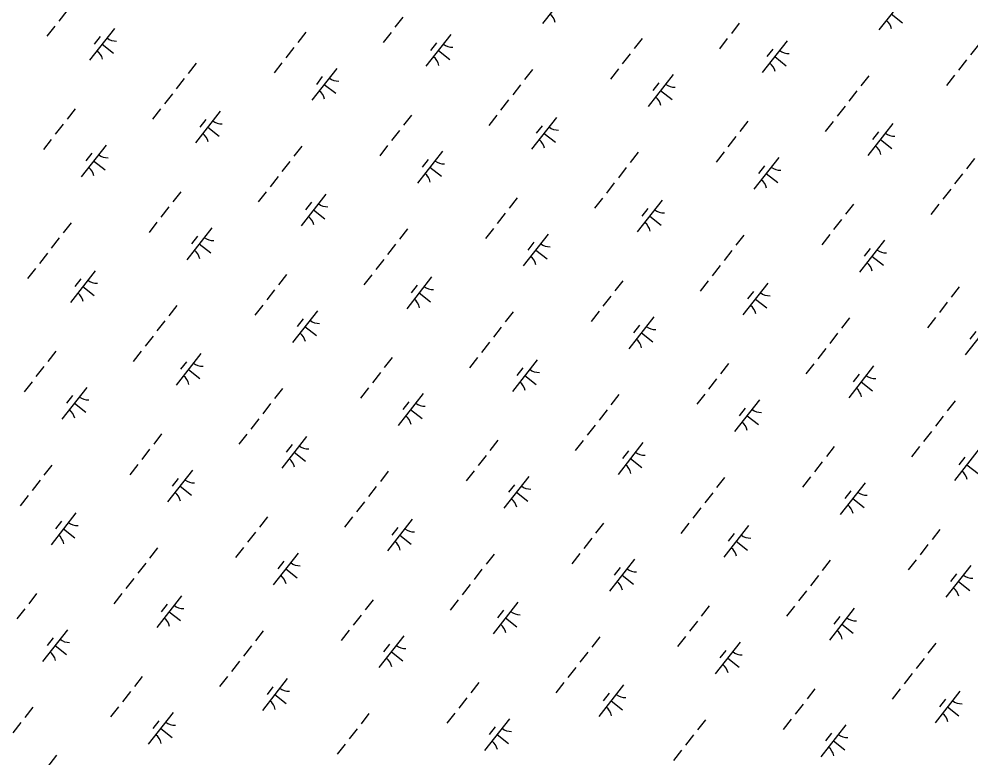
# Model space of a CAD drawing. Extents: x 3896831 to 3918110, y 171006 to 193349.
# Drawn here: x 3906624 to 3907803, y 183953 to 184868 of the extents above; entities that cross this region are included whole.
import ezdxf

# ---------------------------------------------------------------- set-up
doc = ezdxf.new("R2010")
doc.units = 0
doc.layers.add('V-WETL-SWMP', color=7, linetype='Continuous')

msp = doc.modelspace()

# ---------------------------------------------------------------- linework, layer by layer
at = {"layer": 'V-WETL-SWMP'}
for p, q in [((3907303.4, 184901.9), (3907272.5, 184862.5)), ((3907720, 184894.2), (3907689.2, 184854.8)), ((3906683.1, 184878.3), (3906673.2, 184865.7)), ((3907099.7, 184870.6), (3907089.8, 184858)), ((3907704.6, 184874.5), (3907718.7, 184863.4)), ((3906668.3, 184859.4), (3906658.4, 184846.8)), ((3906742.4, 184856.6), (3906711.5, 184817.3)), ((3907516.3, 184862.9), (3907506.5, 184850.3)), ((3906724.6, 184846.4), (3906717.2, 184837)), ((3906979.4, 184851.8), (3906969.6, 184839.2)), ((3907084.9, 184851.7), (3907075, 184839.1)), ((3907159, 184848.9), (3907128.2, 184809.6)), ((3906727, 184837), (3906741.1, 184825.8)), ((3907141.2, 184838.7), (3907133.8, 184829.3)), ((3907396.1, 184844.1), (3907386.2, 184831.5)), ((3907501.5, 184844), (3907491.7, 184831.4)), ((3907575.7, 184841.2), (3907544.8, 184801.9)), ((3907812.7, 184836.4), (3907802.8, 184823.8)), ((3906964.6, 184832.9), (3906954.8, 184820.3)), ((3907143.6, 184829.3), (3907157.8, 184818.1)), ((3907381.3, 184825.2), (3907371.4, 184812.6)), ((3907557.9, 184831), (3907550.5, 184821.6)), ((3907560.2, 184821.6), (3907574.4, 184810.4)), ((3906843.6, 184813.4), (3906833.7, 184800.8)), ((3906949.8, 184814), (3906940, 184801.4)), ((3907797.9, 184817.5), (3907788, 184804.9)), ((3907017.6, 184807), (3906986.8, 184767.6)), ((3907260.2, 184805.7), (3907250.4, 184793.1)), ((3907366.5, 184806.3), (3907356.6, 184793.7)), ((3907434.3, 184799.3), (3907403.4, 184759.9)), ((3907676.9, 184798), (3907667, 184785.4)), ((3907783.1, 184798.6), (3907773.2, 184786)), ((3906828.8, 184794.5), (3906818.9, 184781.9)), ((3906999.8, 184796.8), (3906992.4, 184787.3)), ((3907002.2, 184787.3), (3907016.4, 184776.2)), ((3907245.4, 184786.8), (3907235.6, 184774.2)), ((3907416.5, 184789.1), (3907409.1, 184779.6)), ((3906814, 184775.6), (3906804.1, 184763.1)), ((3907418.9, 184779.6), (3907433, 184768.5)), ((3907662.1, 184779.1), (3907652.2, 184766.5)), ((3907230.6, 184767.9), (3907220.7, 184755.4)), ((3906693.7, 184756.9), (3906683.8, 184744.3)), ((3906799.2, 184756.8), (3906789.3, 184744.2)), ((3906873.3, 184754), (3906842.5, 184714.7)), ((3907647.3, 184760.2), (3907637.4, 184747.7)), ((3906855.5, 184743.8), (3906848.1, 184734.4)), ((3907110.3, 184749.2), (3907100.5, 184736.6)), ((3907215.8, 184749.1), (3907205.9, 184736.5)), ((3907289.9, 184746.3), (3907259.1, 184707)), ((3907527, 184741.5), (3907517.1, 184728.9)), ((3907632.5, 184741.4), (3907622.6, 184728.8)), ((3906678.9, 184738), (3906669, 184725.4)), ((3906857.9, 184734.3), (3906872, 184723.2)), ((3907095.5, 184730.3), (3907085.7, 184717.7)), ((3907272.2, 184736.1), (3907264.7, 184726.7)), ((3907706.6, 184738.6), (3907675.7, 184699.3)), ((3907688.8, 184728.4), (3907681.4, 184719)), ((3906664.1, 184719.1), (3906654.2, 184706.5)), ((3907274.5, 184726.6), (3907288.7, 184715.5)), ((3907512.2, 184722.6), (3907502.3, 184710)), ((3907691.2, 184718.9), (3907705.3, 184707.8)), ((3906731.9, 184712.1), (3906701.1, 184672.7)), ((3906974.5, 184710.8), (3906964.6, 184698.2)), ((3907080.7, 184711.4), (3907070.9, 184698.8)), ((3907148.6, 184704.4), (3907117.7, 184665)), ((3907497.4, 184703.7), (3907487.5, 184691.1)), ((3906714.1, 184701.9), (3906706.7, 184692.4)), ((3906716.5, 184692.4), (3906730.7, 184681.3)), ((3906959.7, 184691.9), (3906949.8, 184679.3)), ((3907130.8, 184694.2), (3907123.4, 184684.7)), ((3907391.1, 184703.1), (3907381.3, 184690.5)), ((3907565.2, 184696.7), (3907534.4, 184657.3)), ((3907807.8, 184695.4), (3907797.9, 184682.8)), ((3907133.1, 184684.7), (3907147.3, 184673.6)), ((3907376.3, 184684.2), (3907366.5, 184671.6)), ((3907547.4, 184686.5), (3907540, 184677)), ((3906944.9, 184673), (3906935, 184660.4)), ((3907549.8, 184677), (3907563.9, 184665.9)), ((3907793, 184676.5), (3907783.1, 184663.9)), ((3907361.5, 184665.3), (3907351.7, 184652.7)), ((3907778.2, 184657.6), (3907768.3, 184645)), ((3906824.6, 184654.3), (3906814.8, 184641.7)), ((3906930.1, 184654.1), (3906920.2, 184641.6)), ((3907004.2, 184651.4), (3906973.4, 184612.1)), ((3907241.3, 184646.6), (3907231.4, 184634)), ((3907346.7, 184646.4), (3907336.9, 184633.9)), ((3906809.8, 184635.4), (3906799.9, 184622.8)), ((3906986.4, 184641.2), (3906979, 184631.8)), ((3907420.9, 184643.7), (3907390, 184604.4)), ((3907403.1, 184633.5), (3907395.7, 184624.1)), ((3907657.9, 184638.9), (3907648, 184626.3)), ((3907763.4, 184638.7), (3907753.5, 184626.2)), ((3906988.8, 184631.7), (3907003, 184620.6)), ((3907226.5, 184627.7), (3907216.6, 184615.1)), ((3907405.4, 184624), (3907419.6, 184612.9)), ((3906688.8, 184615.9), (3906678.9, 184603.3)), ((3906795, 184616.5), (3906785.1, 184603.9)), ((3906862.8, 184609.5), (3906832, 184570.1)), ((3907643.1, 184620), (3907633.2, 184607.4)), ((3906845, 184599.3), (3906837.6, 184589.8)), ((3907105.4, 184608.2), (3907095.6, 184595.6)), ((3907211.7, 184608.8), (3907201.8, 184596.2)), ((3907279.5, 184601.8), (3907248.6, 184562.4)), ((3907522.1, 184600.5), (3907512.2, 184587.9)), ((3907628.3, 184601.1), (3907618.4, 184588.5)), ((3906674, 184597), (3906664.1, 184584.4)), ((3906847.4, 184589.8), (3906861.6, 184578.7)), ((3907090.6, 184589.3), (3907080.7, 184576.7)), ((3907261.7, 184591.6), (3907254.3, 184582.1)), ((3907696.1, 184594.1), (3907665.3, 184554.7)), ((3906659.2, 184578.1), (3906649.3, 184565.5)), ((3907264.1, 184582.1), (3907278.2, 184571)), ((3907507.3, 184581.6), (3907497.4, 184569)), ((3907678.3, 184583.9), (3907670.9, 184574.4)), ((3907680.7, 184574.4), (3907694.9, 184563.3)), ((3907075.8, 184570.4), (3907065.9, 184557.8)), ((3907492.5, 184562.7), (3907482.6, 184550.1)), ((3906644.4, 184559.2), (3906634.5, 184546.6)), ((3906718.5, 184556.5), (3906687.7, 184517.1)), ((3906955.5, 184551.7), (3906945.7, 184539.1)), ((3907061, 184551.5), (3907051.1, 184538.9)), ((3906700.7, 184546.3), (3906693.3, 184536.9)), ((3907135.1, 184548.8), (3907104.3, 184509.4)), ((3907117.3, 184538.6), (3907109.9, 184529.2)), ((3907372.2, 184544), (3907362.3, 184531.4)), ((3907477.6, 184543.8), (3907467.8, 184531.2)), ((3907551.8, 184541.1), (3907520.9, 184501.7)), ((3906703.1, 184536.8), (3906717.2, 184525.7)), ((3906940.7, 184532.8), (3906930.9, 184520.2)), ((3907119.7, 184529.1), (3907133.9, 184518)), ((3907534, 184530.9), (3907526.6, 184521.5)), ((3907788.8, 184536.3), (3907779, 184523.7)), ((3907357.4, 184525.1), (3907347.5, 184512.5)), ((3907536.4, 184521.4), (3907550.5, 184510.3)), ((3907774, 184517.4), (3907764.2, 184504.8)), ((3906819.7, 184513.3), (3906809.8, 184500.7)), ((3906925.9, 184513.9), (3906916.1, 184501.3)), ((3906993.7, 184506.9), (3906962.9, 184467.5)), ((3907236.3, 184505.6), (3907226.5, 184493)), ((3907342.6, 184506.2), (3907332.7, 184493.6)), ((3906804.9, 184494.4), (3906795, 184481.8)), ((3906976, 184496.7), (3906968.6, 184487.2)), ((3907410.4, 184499.2), (3907379.5, 184459.8)), ((3907653, 184497.9), (3907643.1, 184485.3)), ((3907759.2, 184498.5), (3907749.3, 184485.9)), ((3907827, 184491.5), (3907796.2, 184452.1)), ((3906978.3, 184487.2), (3906992.5, 184476.1)), ((3907221.5, 184486.7), (3907211.7, 184474.1)), ((3907392.6, 184489), (3907385.2, 184479.5)), ((3907395, 184479.5), (3907409.1, 184468.4)), ((3907809.2, 184481.3), (3907801.8, 184471.8)), ((3906790.1, 184475.5), (3906780.2, 184462.9)), ((3907206.7, 184467.8), (3907196.9, 184455.2)), ((3907638.2, 184479), (3907628.3, 184466.4)), ((3906669.8, 184456.8), (3906659.9, 184444.2)), ((3906775.3, 184456.6), (3906765.4, 184444)), ((3907623.4, 184460.1), (3907613.5, 184447.5)), ((3906849.4, 184453.9), (3906818.6, 184414.5)), ((3907086.5, 184449.1), (3907076.6, 184436.5)), ((3907191.9, 184448.9), (3907182.1, 184436.3)), ((3907266.1, 184446.2), (3907235.2, 184406.8)), ((3906655, 184437.9), (3906645.1, 184425.3)), ((3906831.6, 184443.7), (3906824.2, 184434.3)), ((3906834, 184434.2), (3906848.2, 184423.1)), ((3907248.3, 184436), (3907240.9, 184426.6)), ((3907503.1, 184441.4), (3907493.2, 184428.8)), ((3907608.6, 184441.2), (3907598.7, 184428.6)), ((3907682.7, 184438.5), (3907651.9, 184399.1)), ((3907071.7, 184430.2), (3907061.8, 184417.6)), ((3907250.6, 184426.5), (3907264.8, 184415.4)), ((3907488.3, 184422.5), (3907478.4, 184409.9)), ((3907664.9, 184428.3), (3907657.5, 184418.9)), ((3906640.2, 184419), (3906630.3, 184406.4)), ((3906708, 184411.9), (3906677.2, 184372.6)), ((3906950.6, 184410.7), (3906940.7, 184398.1)), ((3907056.9, 184411.3), (3907047, 184398.7)), ((3907667.3, 184418.8), (3907681.4, 184407.7)), ((3906690.2, 184401.8), (3906682.8, 184392.3)), ((3907124.7, 184404.2), (3907093.8, 184364.9)), ((3907367.3, 184403), (3907357.4, 184390.4)), ((3907473.5, 184403.6), (3907463.6, 184391)), ((3906692.6, 184392.3), (3906706.8, 184381.2)), ((3906935.8, 184391.8), (3906925.9, 184379.2)), ((3907106.9, 184394.1), (3907099.5, 184384.6)), ((3907541.3, 184396.5), (3907510.5, 184357.2)), ((3907523.5, 184386.4), (3907516.1, 184376.9)), ((3907783.9, 184395.3), (3907774, 184382.7)), ((3907109.2, 184384.6), (3907123.4, 184373.5)), ((3907352.5, 184384.1), (3907342.6, 184371.5)), ((3907525.9, 184376.9), (3907540.1, 184365.8)), ((3907769.1, 184376.4), (3907759.2, 184363.8)), ((3906921, 184372.9), (3906911.1, 184360.3)), ((3907337.6, 184365.2), (3907327.8, 184352.6)), ((3906800.7, 184354.2), (3906790.9, 184341.6)), ((3906906.2, 184354), (3906896.3, 184341.4)), ((3906980.3, 184351.3), (3906949.5, 184311.9)), ((3907754.3, 184357.5), (3907744.4, 184344.9)), ((3906962.5, 184341.1), (3906955.1, 184331.6)), ((3907217.4, 184346.5), (3907207.5, 184333.9)), ((3907322.8, 184346.3), (3907313, 184333.7)), ((3907397, 184343.6), (3907366.1, 184304.2)), ((3907634, 184338.8), (3907624.2, 184326.2)), ((3907739.5, 184338.6), (3907729.6, 184326)), ((3906785.9, 184335.3), (3906776.1, 184322.7)), ((3906964.9, 184331.6), (3906979.1, 184320.5)), ((3907202.6, 184327.6), (3907192.7, 184315)), ((3907379.2, 184333.4), (3907371.8, 184323.9)), ((3907813.6, 184335.9), (3907782.8, 184296.5)), ((3906664.9, 184315.8), (3906655, 184303.2)), ((3906771.1, 184316.4), (3906761.3, 184303.8)), ((3907381.6, 184323.9), (3907395.7, 184312.8)), ((3907619.2, 184319.9), (3907609.3, 184307.3)), ((3907795.8, 184325.7), (3907788.4, 184316.2)), ((3907798.2, 184316.2), (3907812.4, 184305.1)), ((3906838.9, 184309.3), (3906808.1, 184270)), ((3907081.5, 184308.1), (3907071.7, 184295.5)), ((3907187.8, 184308.7), (3907177.9, 184296.1)), ((3906650.1, 184296.9), (3906640.2, 184284.3)), ((3906821.1, 184299.1), (3906813.7, 184289.7)), ((3907255.6, 184301.6), (3907224.7, 184262.3)), ((3907237.8, 184291.4), (3907230.4, 184282)), ((3907498.2, 184300.4), (3907488.3, 184287.8)), ((3907604.4, 184301), (3907594.5, 184288.4)), ((3907672.2, 184293.9), (3907641.4, 184254.6)), ((3906823.5, 184289.7), (3906837.7, 184278.6)), ((3907066.7, 184289.2), (3907056.9, 184276.6)), ((3907240.2, 184282), (3907254.3, 184270.9)), ((3907483.4, 184281.5), (3907473.5, 184268.9)), ((3907654.4, 184283.7), (3907647, 184274.3)), ((3906635.3, 184278), (3906625.4, 184265.4)), ((3907051.9, 184270.3), (3907042.1, 184257.7)), ((3907656.8, 184274.3), (3907671, 184263.2)), ((3906694.6, 184256.4), (3906663.8, 184217)), ((3907468.6, 184262.6), (3907458.7, 184250)), ((3906676.8, 184246.2), (3906669.4, 184236.7)), ((3906931.7, 184251.5), (3906921.8, 184239)), ((3907037.1, 184251.4), (3907027.2, 184238.8)), ((3907111.3, 184248.7), (3907080.4, 184209.3)), ((3907348.3, 184243.8), (3907338.4, 184231.3)), ((3907453.8, 184243.7), (3907443.9, 184231.1)), ((3906679.2, 184236.7), (3906693.4, 184225.6)), ((3906916.9, 184232.7), (3906907, 184220.1)), ((3907093.5, 184238.5), (3907086.1, 184229)), ((3907527.9, 184241), (3907497.1, 184201.6)), ((3907764.9, 184236.1), (3907755.1, 184223.6)), ((3907095.8, 184229), (3907110, 184217.9)), ((3907333.5, 184225), (3907323.6, 184212.4)), ((3907510.1, 184230.8), (3907502.7, 184221.3)), ((3907512.5, 184221.3), (3907526.6, 184210.2)), ((3906795.8, 184213.2), (3906785.9, 184200.6)), ((3906902, 184213.8), (3906892.2, 184201.2)), ((3907750.1, 184217.3), (3907740.3, 184204.7)), ((3906969.9, 184206.7), (3906939, 184167.4)), ((3906952.1, 184196.5), (3906944.7, 184187.1)), ((3907212.5, 184205.5), (3907202.6, 184192.9)), ((3907318.7, 184206.1), (3907308.8, 184193.5)), ((3907386.5, 184199), (3907355.7, 184159.7)), ((3907629.1, 184197.8), (3907619.2, 184185.2)), ((3907735.3, 184198.4), (3907725.5, 184185.8)), ((3906781, 184194.3), (3906771.1, 184181.7)), ((3906954.4, 184187.1), (3906968.6, 184175.9)), ((3907197.6, 184186.6), (3907187.8, 184174)), ((3907368.7, 184188.8), (3907361.3, 184179.4)), ((3907803.1, 184191.3), (3907772.3, 184152)), ((3906766.2, 184175.4), (3906756.3, 184162.8)), ((3907371.1, 184179.4), (3907385.2, 184168.2)), ((3907614.3, 184178.9), (3907604.4, 184166.3)), ((3907785.4, 184181.1), (3907778, 184171.7)), ((3907182.8, 184167.7), (3907173, 184155.1)), ((3907787.7, 184171.7), (3907801.9, 184160.5)), ((3906645.9, 184156.6), (3906636.1, 184144)), ((3906751.4, 184156.5), (3906741.5, 184143.9)), ((3906825.5, 184153.8), (3906794.7, 184114.4)), ((3907599.5, 184160), (3907589.6, 184147.4)), ((3906631.1, 184137.7), (3906621.3, 184125.2)), ((3906807.7, 184143.6), (3906800.3, 184134.1)), ((3907062.6, 184148.9), (3907052.7, 184136.3)), ((3907168, 184148.8), (3907158.2, 184136.2)), ((3907242.2, 184146.1), (3907211.3, 184106.7)), ((3907479.2, 184141.2), (3907469.3, 184128.6)), ((3907584.7, 184141.1), (3907574.8, 184128.5)), ((3907658.8, 184138.4), (3907628, 184099)), ((3906810.1, 184134.1), (3906824.3, 184123)), ((3907047.8, 184130), (3907037.9, 184117.5)), ((3907224.4, 184135.9), (3907217, 184126.4)), ((3907226.7, 184126.4), (3907240.9, 184115.3)), ((3907641, 184128.2), (3907633.6, 184118.7)), ((3907464.4, 184122.3), (3907454.5, 184109.8)), ((3907643.4, 184118.7), (3907657.6, 184107.6)), ((3906684.1, 184111.8), (3906653.3, 184072.5)), ((3906926.7, 184110.6), (3906916.9, 184098)), ((3907033, 184111.2), (3907023.1, 184098.6)), ((3907100.8, 184104.1), (3907069.9, 184064.8)), ((3907343.4, 184102.9), (3907333.5, 184090.3)), ((3907449.6, 184103.5), (3907439.7, 184090.9)), ((3906666.3, 184101.6), (3906658.9, 184092.2)), ((3906668.7, 184092.1), (3906682.9, 184081)), ((3906911.9, 184091.7), (3906902.1, 184079.1)), ((3907083, 184093.9), (3907075.6, 184084.5)), ((3907517.4, 184096.4), (3907486.6, 184057.1)), ((3907760, 184095.2), (3907750.1, 184082.6)), ((3907085.4, 184084.4), (3907099.5, 184073.3)), ((3907328.6, 184084), (3907318.7, 184071.4)), ((3907499.6, 184086.2), (3907492.2, 184076.8)), ((3906897.1, 184072.8), (3906887.2, 184060.2)), ((3907502, 184076.7), (3907516.2, 184065.6)), ((3907745.2, 184076.3), (3907735.3, 184063.7)), ((3907313.8, 184065.1), (3907303.9, 184052.5)), ((3907730.4, 184057.4), (3907720.5, 184044.8)), ((3906776.8, 184054), (3906767, 184041.4)), ((3906882.3, 184053.9), (3906872.4, 184041.3)), ((3906956.4, 184051.2), (3906925.6, 184011.8)), ((3907193.5, 184046.3), (3907183.6, 184033.7)), ((3907299, 184046.2), (3907289.1, 184033.6)), ((3907373.1, 184043.5), (3907342.2, 184004.1)), ((3906762, 184035.1), (3906752.2, 184022.5)), ((3906938.7, 184041), (3906931.3, 184031.5)), ((3906941, 184031.5), (3906955.2, 184020.4)), ((3907355.3, 184033.3), (3907347.9, 184023.8)), ((3907610.1, 184038.6), (3907600.3, 184026)), ((3907715.6, 184038.5), (3907705.7, 184025.9)), ((3907789.7, 184035.8), (3907758.9, 183996.4)), ((3907178.7, 184027.4), (3907168.8, 184014.8)), ((3907357.7, 184023.8), (3907371.8, 184012.7)), ((3907595.3, 184019.7), (3907585.5, 184007.1)), ((3907771.9, 184025.6), (3907764.5, 184016.1)), ((3906641, 184015.7), (3906631.1, 184003.1)), ((3906747.2, 184016.2), (3906737.4, 184003.7)), ((3906815.1, 184009.2), (3906784.2, 183969.9)), ((3907057.6, 184008), (3907047.8, 183995.4)), ((3907163.9, 184008.5), (3907154, 183996)), ((3907774.3, 184016.1), (3907788.5, 184005)), ((3906626.2, 183996.8), (3906616.3, 183984.2)), ((3906797.3, 183999), (3906789.9, 183989.6)), ((3907231.7, 184001.5), (3907200.9, 183962.2)), ((3907474.3, 184000.3), (3907464.4, 183987.7)), ((3907580.5, 184000.8), (3907570.7, 183988.3)), ((3906799.6, 183989.5), (3906813.8, 183978.4)), ((3907042.8, 183989.1), (3907033, 183976.5)), ((3907213.9, 183991.3), (3907206.5, 183981.9)), ((3907648.3, 183993.8), (3907617.5, 183954.5)), ((3907216.3, 183981.8), (3907230.4, 183970.7)), ((3907459.5, 183981.4), (3907449.6, 183968.8)), ((3907630.5, 183983.6), (3907623.1, 183974.2)), ((3907632.9, 183974.1), (3907647.1, 183963)), ((3907028, 183970.2), (3907018.2, 183957.6)), ((3907444.7, 183962.5), (3907434.8, 183949.9)), ((3906670.7, 183956.3), (3906639.9, 183916.9))]:
    msp.add_line(p, q, dxfattribs=at)
for centre, start, end in [((3907271.1, 184860.3), 11.1403, 52.6839), ((3907687.7, 184852.6), 11.1403, 52.6839), ((3906744.2, 184858.5), 231.1403, 272.6839), ((3907160.8, 184850.8), 231.1403, 272.6839), ((3906710.1, 184815.1), 11.1403, 52.6839), ((3907126.8, 184807.4), 11.1403, 52.6839), ((3907577.5, 184843.1), 231.1403, 272.6839), ((3907543.4, 184799.7), 11.1403, 52.6839), ((3907019.4, 184808.9), 231.1403, 272.6839), ((3907436.1, 184801.2), 231.1403, 272.6839), ((3906985.4, 184765.4), 11.1403, 52.6839), ((3907402, 184757.7), 11.1403, 52.6839), ((3906875.1, 184755.9), 231.1403, 272.6839), ((3907291.7, 184748.2), 231.1403, 272.6839), ((3906841, 184712.5), 11.1403, 52.6839), ((3907257.7, 184704.8), 11.1403, 52.6839), ((3907708.4, 184740.5), 231.1403, 272.6839), ((3907674.3, 184697.1), 11.1403, 52.6839), ((3906733.7, 184714), 231.1403, 272.6839), ((3907150.4, 184706.3), 231.1403, 272.6839), ((3906699.6, 184670.5), 11.1403, 52.6839), ((3907567, 184698.6), 231.1403, 272.6839), ((3907116.3, 184662.8), 11.1403, 52.6839), ((3907532.9, 184655.1), 11.1403, 52.6839), ((3907006, 184653.3), 231.1403, 272.6839), ((3906971.9, 184609.8), 11.1403, 52.6839), ((3907422.7, 184645.6), 231.1403, 272.6839), ((3907388.6, 184602.1), 11.1403, 52.6839), ((3906864.6, 184611.4), 231.1403, 272.6839), ((3907281.3, 184603.7), 231.1403, 272.6839), ((3906830.6, 184567.9), 11.1403, 52.6839), ((3907247.2, 184560.2), 11.1403, 52.6839), ((3907697.9, 184596), 231.1403, 272.6839), ((3907663.8, 184552.5), 11.1403, 52.6839), ((3906720.3, 184558.4), 231.1403, 272.6839), ((3906686.2, 184514.9), 11.1403, 52.6839), ((3907136.9, 184550.7), 231.1403, 272.6839), ((3907553.6, 184543), 231.1403, 272.6839), ((3907102.9, 184507.2), 11.1403, 52.6839), ((3907519.5, 184499.5), 11.1403, 52.6839), ((3906995.6, 184508.8), 231.1403, 272.6839), ((3906961.5, 184465.3), 11.1403, 52.6839), ((3907412.2, 184501.1), 231.1403, 272.6839), ((3907378.1, 184457.6), 11.1403, 52.6839), ((3906851.2, 184455.8), 231.1403, 272.6839), ((3907267.9, 184448.1), 231.1403, 272.6839), ((3906817.1, 184412.3), 11.1403, 52.6839), ((3907684.5, 184440.4), 231.1403, 272.6839), ((3907233.8, 184404.6), 11.1403, 52.6839), ((3907650.4, 184396.9), 11.1403, 52.6839), ((3906709.8, 184413.9), 231.1403, 272.6839), ((3907126.5, 184406.2), 231.1403, 272.6839), ((3906675.8, 184370.4), 11.1403, 52.6839), ((3907092.4, 184362.7), 11.1403, 52.6839), ((3907543.1, 184398.5), 231.1403, 272.6839), ((3907509, 184355), 11.1403, 52.6839), ((3906982.1, 184353.2), 231.1403, 272.6839), ((3907398.8, 184345.5), 231.1403, 272.6839), ((3906948.1, 184309.7), 11.1403, 52.6839), ((3907364.7, 184302), 11.1403, 52.6839), ((3907781.3, 184294.3), 11.1403, 52.6839), ((3906840.7, 184311.3), 231.1403, 272.6839), ((3906806.7, 184267.8), 11.1403, 52.6839), ((3907257.4, 184303.6), 231.1403, 272.6839), ((3907674, 184295.9), 231.1403, 272.6839), ((3907223.3, 184260.1), 11.1403, 52.6839), ((3907640, 184252.4), 11.1403, 52.6839), ((3906696.4, 184258.3), 231.1403, 272.6839), ((3907113.1, 184250.6), 231.1403, 272.6839), ((3906662.3, 184214.8), 11.1403, 52.6839), ((3907079, 184207.1), 11.1403, 52.6839), ((3907529.7, 184242.9), 231.1403, 272.6839), ((3907495.6, 184199.4), 11.1403, 52.6839), ((3906971.7, 184208.6), 231.1403, 272.6839), ((3907388.3, 184200.9), 231.1403, 272.6839), ((3906937.6, 184165.2), 11.1403, 52.6839), ((3907805, 184193.2), 231.1403, 272.6839), ((3907354.2, 184157.5), 11.1403, 52.6839), ((3907770.9, 184149.8), 11.1403, 52.6839), ((3906827.3, 184155.7), 231.1403, 272.6839), ((3906793.3, 184112.2), 11.1403, 52.6839), ((3907244, 184148), 231.1403, 272.6839), ((3907660.6, 184140.3), 231.1403, 272.6839), ((3907209.9, 184104.5), 11.1403, 52.6839), ((3907626.5, 184096.8), 11.1403, 52.6839), ((3906685.9, 184113.7), 231.1403, 272.6839), ((3907102.6, 184106), 231.1403, 272.6839), ((3906651.9, 184070.3), 11.1403, 52.6839), ((3907519.2, 184098.3), 231.1403, 272.6839), ((3907068.5, 184062.6), 11.1403, 52.6839), ((3907485.1, 184054.9), 11.1403, 52.6839), ((3906958.2, 184053.1), 231.1403, 272.6839), ((3907374.9, 184045.4), 231.1403, 272.6839), ((3906924.2, 184009.6), 11.1403, 52.6839), ((3907791.5, 184037.7), 231.1403, 272.6839), ((3907340.8, 184001.9), 11.1403, 52.6839), ((3907757.5, 183994.2), 11.1403, 52.6839), ((3906816.9, 184011.1), 231.1403, 272.6839), ((3907233.5, 184003.4), 231.1403, 272.6839), ((3906782.8, 183967.6), 11.1403, 52.6839), ((3907199.4, 183959.9), 11.1403, 52.6839), ((3907650.1, 183995.7), 231.1403, 272.6839), ((3907616.1, 183952.2), 11.1403, 52.6839)]:
    msp.add_arc(centre, 17.6, start, end, dxfattribs=at)

doc.saveas('drawing.dxf')
